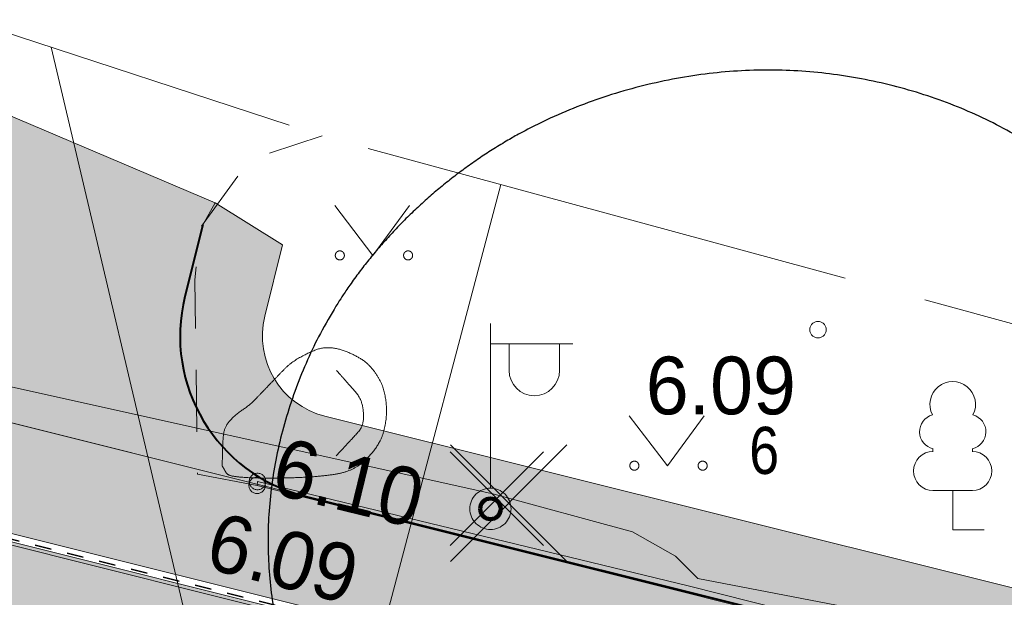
# Model space of a CAD drawing. Header units: metres. Extents: x 538891 to 1080079, y 6588829 to 13178720.
# Tile 565 of 656: x 539978.38 to 539990.33, y 6589309.51 to 6589316.51. Entities that reach past the tile are written whole.
import ezdxf

# ---------------------------------------------------------------- set-up
doc = ezdxf.new("R2010")
doc.units = ezdxf.units.M
doc.header["$LTSCALE"] = 0.4
for name, pattern in [('#9_VIA31', [1, 0.5, -0.5]), ('ASFBET', [3.125, 1.875, -1.25]), ('TOOPIIR', [17.5, 15, -2.5])]:
    doc.linetypes.add(name, pattern=pattern)
for name, color, linetype in [('DENDRO', 7, 'Continuous'), ('GEO', 7, 'Continuous'), ('KOLDE PST', 7, 'Continuous')]:
    doc.layers.add(name, color=color, linetype=linetype)
doc.styles.add('Arial Narrow', font='ARIALN.TTF')
doc.styles.add('HK Explorer Book', font='txt')
doc.linetypes.add('EP_KBL', pattern='A,0,[1,EP_KBL.shx,S=1,R=0,X=0,Y=-0.5],-18.999', length=18.999)
doc.linetypes.add('MP_KBL', pattern='A,0,[1,MP_KBL.shx,S=1,R=0,X=0,Y=-0.5],-18.999', length=18.999)
doc.linetypes.add('MP_OHL', pattern='A,0,[1,MP_OHL.shx,S=1,R=0,X=0,Y=-1.25],-79.9975', length=79.9975)

# ---------------------------------------------------------------- blocks, each defined once
blk = doc.blocks.new('#9_019061_PP_TL (2D)')
at = {"linetype": 'Continuous', "lineweight": 0, "true_color": 0xffdf7f}
blk.add_hatch(color=41, dxfattribs=at).paths.add_polyline_path([(540078.003, 6589286.742), (539977.647, 6589311.778), (539969.908, 6589313.555), (539852.414, 6589342.431), (539846.47, 6589343.924), (539792.574, 6589357.385), (539787.216, 6589358.722), (539640.499, 6589395.8), (539628.265, 6589398.679), (539563.853, 6589414.964), (539555.977, 6589416.819), (539478.729, 6589436.237), (539478.412, 6589434.976), (539555.642, 6589415.563), (539563.534, 6589413.704), (539630.826, 6589396.691), (539632.563, 6589396.291), (539640.055, 6589394.571), (539786.85, 6589357.474), (539792.259, 6589356.124), (539846.155, 6589342.663), (539852.104, 6589341.168), (539969.597, 6589312.292), (539977.344, 6589310.514), (540019.725, 6589299.941), (540032.932, 6589296.647), (540077.689, 6589285.481), (540077.696, 6589285.479)])
at = {"linetype": 'Continuous', "lineweight": 0, "true_color": 0xadadad}
h = blk.add_hatch(color=253, dxfattribs=at)
edge = h.paths.add_edge_path()
edge.add_line((539477.763, 6589431.943), (539486.257, 6589429.808))
edge.add_line((539486.257, 6589429.808), (539486.111, 6589429.226))
edge.add_line((539486.111, 6589429.226), (539487.565, 6589428.86))
edge.add_line((539487.565, 6589428.86), (539487.712, 6589429.442))
edge.add_line((539487.712, 6589429.442), (539555.659, 6589412.363))
edge.add_line((539555.659, 6589412.363), (539562.756, 6589410.649))
edge.add_line((539562.756, 6589410.649), (539566.807, 6589409.679))
edge.add_line((539566.807, 6589409.679), (539620.112, 6589396.202))
edge.add_arc((539619.597, 6589394.166), 2.1, -13.6535, 75.8113, ccw=False)
edge.add_line((539621.638, 6589393.67), (539620.716, 6589389.878))
edge.add_line((539620.716, 6589389.878), (539624.409, 6589388.981))
edge.add_line((539624.409, 6589388.981), (539625.313, 6589392.701))
edge.add_arc((539627.353, 6589392.205), 2.1, 75.8112, 166.3466, ccw=False)
edge.add_line((539627.868, 6589394.241), (539632.602, 6589393.044))
edge.add_line((539632.602, 6589393.044), (539643.072, 6589390.611))
edge.add_line((539643.072, 6589390.611), (539786.037, 6589354.482))
edge.add_line((539786.037, 6589354.482), (539792.301, 6589352.918))
edge.add_line((539792.301, 6589352.918), (539845.344, 6589339.67))
edge.add_line((539845.344, 6589339.67), (539851.412, 6589338.146))
edge.add_line((539851.412, 6589338.146), (539860.749, 6589335.851))
edge.add_line((539860.749, 6589335.851), (539968.699, 6589309.321))
edge.add_line((539968.699, 6589309.321), (539969.227, 6589309.197))
edge.add_line((539969.227, 6589309.197), (539974.974, 6589307.85))
edge.add_line((539974.974, 6589307.85), (539975.888, 6589307.636))
edge.add_line((539975.888, 6589307.636), (539978.942, 6589306.92))
edge.add_line((539978.942, 6589306.92), (540047.125, 6589289.911))
edge.add_arc((540046.617, 6589287.873), 2.1, -13.971, 75.9922, ccw=False)
edge.add_line((540048.655, 6589287.366), (540047.815, 6589283.99))
edge.add_line((540047.815, 6589283.99), (540051.503, 6589283.073))
edge.add_line((540051.503, 6589283.073), (540052.341, 6589286.444))
edge.add_arc((540054.379, 6589285.937), 2.1, 75.9922, 166.029, ccw=False)
edge.add_line((540054.887, 6589287.974), (540076.817, 6589282.503))
edge.add_line((540076.817, 6589282.503), (540083.44, 6589280.809))
edge.add_line((540083.44, 6589280.809), (540088.494, 6589279.535))
edge.add_arc((540094.458, 6589303.195), 24.4, 255.8537, 302.8232)
edge.add_line((540107.684, 6589282.691), (540136.951, 6589301.569))
edge.add_arc((540138.089, 6589299.804), 2.1, 48.2667, 122.8232, ccw=False)
edge.add_line((540139.487, 6589301.372), (540137.771, 6589305.668))
edge.add_line((540137.771, 6589305.668), (540106.057, 6589285.212))
edge.add_arc((540094.458, 6589303.195), 21.4, 255.8537, 302.8232, ccw=False)
edge.add_line((540089.227, 6589282.444), (540083.948, 6589283.775))
edge.add_line((540083.948, 6589283.775), (540077.664, 6589285.384))
edge.add_line((540077.664, 6589285.384), (540032.908, 6589296.55))
edge.add_line((540032.908, 6589296.55), (540019.7, 6589299.844))
edge.add_line((540019.7, 6589299.844), (539977.321, 6589310.417))
edge.add_line((539977.321, 6589310.417), (539969.574, 6589312.195))
edge.add_line((539969.574, 6589312.195), (539852.079, 6589341.071))
edge.add_line((539852.079, 6589341.071), (539846.13, 6589342.566))
edge.add_line((539846.13, 6589342.566), (539792.234, 6589356.027))
edge.add_line((539792.234, 6589356.027), (539786.826, 6589357.377))
edge.add_line((539786.826, 6589357.377), (539640.031, 6589394.474))
edge.add_line((539640.031, 6589394.474), (539632.54, 6589396.194))
edge.add_line((539632.54, 6589396.194), (539630.802, 6589396.594))
edge.add_line((539630.802, 6589396.594), (539563.511, 6589413.607))
edge.add_line((539563.511, 6589413.607), (539555.618, 6589415.466))
edge.add_line((539555.618, 6589415.466), (539478.485, 6589434.855))
edge.add_line((539478.485, 6589434.855), (539477.763, 6589431.943))
at = {"linetype": 'Continuous', "lineweight": 0, "true_color": 0xffdf7f}
h = blk.add_hatch(color=41, dxfattribs=at)
edge = h.paths.add_edge_path()
edge.add_line((539977.537, 6589315.654), (539976.63, 6589312.009))
edge.add_line((539976.63, 6589312.009), (539977.647, 6589311.778))
edge.add_line((539977.647, 6589311.778), (539981.839, 6589310.733))
edge.add_arc((539982.323, 6589312.673), 2, 166.029, 255.9922, ccw=False)
edge.add_line((539980.382, 6589313.156), (539980.598, 6589314.023))
edge.add_line((539980.598, 6589314.023), (539980.751, 6589314.289))
edge.add_line((539980.751, 6589314.289), (539977.537, 6589315.654))
at = {"color": 26, "linetype": 'Continuous', "lineweight": 9, "true_color": 0x7f1f00, "flags": 128}
for points in [[(539478.378, 6589434.84), (539555.609, 6589415.427), (539563.501, 6589413.568), (539630.793, 6589396.555), (539632.531, 6589396.155), (539640.022, 6589394.435), (539786.816, 6589357.338), (539792.225, 6589355.988), (539846.121, 6589342.527), (539852.07, 6589341.033), (539969.565, 6589312.156), (539977.312, 6589310.378), (540019.691, 6589299.806), (540032.898, 6589296.511), (540077.654, 6589285.345), (540083.938, 6589283.736), (540089.218, 6589282.406, 0.207862), (540106.079, 6589285.178), (540137.895, 6589305.701)], [(539478.412, 6589434.976), (539555.642, 6589415.563), (539563.534, 6589413.704), (539630.826, 6589396.691), (539632.563, 6589396.291), (539640.055, 6589394.571), (539786.85, 6589357.474), (539792.259, 6589356.124), (539846.155, 6589342.663), (539852.104, 6589341.168), (539969.597, 6589312.292), (539977.344, 6589310.514), (540019.725, 6589299.941), (540032.932, 6589296.647), (540077.689, 6589285.481), (540083.973, 6589283.872), (540089.252, 6589282.541, 0.207862), (540106.003, 6589285.296), (540137.819, 6589305.818)]]:
    blk.add_lwpolyline(points, format="xyb", dxfattribs=at)
at = {"color": 26, "linetype": '#9_VIA31', "lineweight": 35, "true_color": 0x7f1f00, "flags": 128}
blk.add_lwpolyline([(538967.148, 6589597.12), (538965.773, 6589591.531), (538963.436, 6589580.669, 0.090401), (538963.194, 6589573.008), (538965.83, 6589555.415, 0.276139), (538973.235, 6589546.397), (538977.322, 6589545.185), (538983.151, 6589543.647, 0.054191), (538991.031, 6589542.458), (538997.302, 6589542.197, -0.05419), (539002.245, 6589541.451), (539020.515, 6589536.63), (539037.121, 6589531.45, 0.091075), (539048.373, 6589530.086), (539075.144, 6589531.72, -0.076752), (539091.29, 6589530.226), (539160.926, 6589512.781), (539209.534, 6589500.512), (539288.549, 6589480.453, 0.019126), (539291.643, 6589479.792), (539316.116, 6589475.538), (539397.213, 6589455.141), (539432.331, 6589446.274), (539471.482, 6589436.614), (539478.395, 6589434.908), (539555.625, 6589415.495), (539563.518, 6589413.636), (539630.809, 6589396.623), (539632.547, 6589396.223), (539640.038, 6589394.503), (539786.833, 6589357.406), (539792.242, 6589356.056), (539846.138, 6589342.595), (539852.087, 6589341.1), (539969.581, 6589312.224), (539977.328, 6589310.446), (540019.708, 6589299.874), (540032.915, 6589296.579), (540077.671, 6589285.413), (540083.955, 6589283.804), (540089.235, 6589282.474, 0.207862), (540106.041, 6589285.237), (540137.857, 6589305.759)], format="xyb", dxfattribs=at)
at = {"color": 41, "linetype": 'Continuous', "lineweight": 9, "true_color": 0xffdf7f, "flags": 128}
blk.add_lwpolyline([(539640.055, 6589394.571), (539786.85, 6589357.474), (539792.259, 6589356.124), (539846.155, 6589342.663), (539852.104, 6589341.168), (539969.597, 6589312.292), (539977.344, 6589310.514), (540019.725, 6589299.941), (540032.932, 6589296.647), (540077.689, 6589285.481), (540077.696, 6589285.479), (540078.003, 6589286.742), (539977.647, 6589311.778), (539969.908, 6589313.555), (539852.414, 6589342.431), (539846.47, 6589343.924), (539792.574, 6589357.385), (539787.216, 6589358.722), (539640.499, 6589395.8)], dxfattribs=at)
at = {"color": 251, "linetype": 'Continuous', "lineweight": 9, "true_color": 0x5b5b5b, "flags": 128}
blk.add_lwpolyline([(540032.908, 6589296.55), (540019.7, 6589299.844), (539977.321, 6589310.417), (539969.574, 6589312.195), (539852.079, 6589341.071), (539846.13, 6589342.566), (539792.234, 6589356.027), (539786.826, 6589357.377), (539640.031, 6589394.474)], dxfattribs=at)
at = {"color": 41, "linetype": 'Continuous', "lineweight": 9, "true_color": 0xffdf7f, "flags": 128}
blk.add_lwpolyline([(539977.537, 6589315.654), (539976.63, 6589312.009), (539977.647, 6589311.778), (539981.839, 6589310.733, -0.414025), (539980.382, 6589313.156), (539980.598, 6589314.023), (539980.751, 6589314.289), (539977.537, 6589315.654)], format="xyb", close=True, dxfattribs=at)
at = {"color": 5, "linetype": 'Continuous', "lineweight": 40, "true_color": 0x0000ff, "flags": 128}
blk.add_lwpolyline([(539980.598, 6589314.023), (539980.382, 6589313.156, 0.414025), (539981.839, 6589310.733), (540020.039, 6589301.203, 0.462534), (540022.517, 6589302.979)], format="xyb", dxfattribs=at)
blk = doc.blocks.new('KOLDE PST TL')
at = {"color": 7}
blk.add_blockref('#9_019061_PP_TL (2D)', (0, 0), dxfattribs=at)
blk = doc.blocks.new('#13_Kolde pst HP -xref$0$likvideeritav')
at = {"color": 1, "linetype": 'Continuous', "lineweight": 25, "true_color": 0xff0000}
for p, q in [((0.707, -0.707), (-0.707, 0.707)), ((0.707, 0.707), (-0.707, -0.707))]:
    blk.add_line(p, q, dxfattribs=at)
blk = doc.blocks.new('#13_KOLDE TAIM (2D)')
at = {"linetype": 'Continuous', "lineweight": 0, "true_color": 0xc4f877}
h = blk.add_hatch(color=71, dxfattribs=at)
edge = h.paths.add_edge_path()
edge.add_line((539980.598, 6589314.023), (539980.382, 6589313.156))
edge.add_arc((539982.323, 6589312.673), 2, 166.029, 255.9922)
edge.add_line((539981.839, 6589310.733), (540020.039, 6589301.203))
edge.add_arc((540020.523, 6589303.143), 2, 255.9922, 355.2809)
edge.add_line((540022.517, 6589302.979), (540021.52, 6589303.061))
edge.add_arc((540020.523, 6589303.143), 1, 255.9922, 355.2809, ccw=False)
edge.add_line((540020.281, 6589302.173), (539982.081, 6589311.703))
edge.add_arc((539982.323, 6589312.673), 1, 166.029, 255.9922, ccw=False)
edge.add_line((539981.353, 6589312.915), (539981.568, 6589313.782))
edge.add_line((539981.568, 6589313.782), (539980.751, 6589314.289))
edge.add_line((539980.751, 6589314.289), (539980.598, 6589314.023))
at = {"color": 71, "linetype": 'Continuous', "lineweight": 5, "true_color": 0xc4f877, "flags": 128}
blk.add_lwpolyline([(539980.598, 6589314.023), (539980.382, 6589313.156, 0.414025), (539981.839, 6589310.733), (540020.039, 6589301.203, 0.462534), (540022.517, 6589302.979), (540021.52, 6589303.061, -0.462534), (540020.281, 6589302.173), (539982.081, 6589311.703, -0.414025), (539981.353, 6589312.915), (539981.568, 6589313.782), (539980.751, 6589314.289)], format="xyb", close=True, dxfattribs=at)
at = {"color": 1, "true_color": 0xff0000}
blk.add_blockref('#13_Kolde pst HP -xref$0$likvideeritav', (539984.31, 6589310.649), dxfattribs=at)
blk = doc.blocks.new('Kolde pst Taim')
at = {"color": 13, "true_color": 0xff4646}
blk.add_blockref('#13_KOLDE TAIM (2D)', (0, 0), dxfattribs=at)
blk = doc.blocks.new('#15_019061_PP_ELV-4-01_v01_Puhas$0$A$C2D7D09D12')
at = {"color": 1, "linetype": 'Continuous', "lineweight": 25, "true_color": 0xff0000}
for p, q in [((0.035, 0.035), (1.171, 1.171)), ((0.035, 1.171), (1.171, 0.035))]:
    blk.add_line(p, q, dxfattribs=at)
blk = doc.blocks.new('#15_Kolde pst ELV-3 (2D)')
at = {"color": 7}
blk.add_blockref('#15_019061_PP_ELV-4-01_v01_Puhas$0$A$C2D7D09D12', (539983.564, 6589310.099), dxfattribs=at)
blk = doc.blocks.new('Kolde pst EL')
at = {"color": 13, "true_color": 0xff4646}
blk.add_blockref('#15_Kolde pst ELV-3 (2D)', (0, 0), dxfattribs=at)
blk = doc.blocks.new('KIVISU')
at = {"color": 7, "linetype": 'Continuous', "lineweight": 9}
blk.add_open_spline([(-2.05, -1.07), (-2.04, -0.87), (-2.034, -0.47), (-1.995, -0.14), (-1.744, 0.155), (-1.381, 0.395), (-1.105, 0.683), (-0.736, 1.068), (-0.39, 1.425), (0.02, 1.657), (0.409, 1.811), (0.824, 1.76), (1.207, 1.596), (1.532, 1.378), (1.828, 0.953), (1.94, 0.497), (1.94, 0.024), (1.818, -0.466), (1.439, -0.957), (1.01, -1.228), (0.42, -1.323), (-0.239, -1.363), (-0.825, -1.375), (-1.335, -1.368), (-1.691, -1.343), (-1.92, -1.298), (-2.002, -1.153), (-2.05, -1.07)], degree=2, knots=[0, 0, 0, 0.037944, 0.075889, 0.113833, 0.151778, 0.189722, 0.227667, 0.265611, 0.303555, 0.3415, 0.379444, 0.417389, 0.455333, 0.493278, 0.531222, 0.569166, 0.607111, 0.645055, 0.683, 0.720944, 0.758888, 0.796833, 0.834777, 0.872722, 0.910666, 0.948611, 1, 1, 1], dxfattribs=at)
blk.add_open_spline([(0.73, 1.24), (0.846, 1.104), (1.084, 0.836), (1.358, 0.515), (1.403, -0.091), (1.111, -0.411), (0.851, -0.691), (0.72, -0.83)], degree=2, dxfattribs=at)
blk = doc.blocks.new('MEPOST')
at = {"color": 7, "linetype": 'Continuous', "lineweight": 9, "flags": 128}
blk.add_lwpolyline([(0.5, 0), (0.498, -0.049), (0.49, -0.098), (0.478, -0.145), (0.462, -0.191), (0.441, -0.236), (0.416, -0.278), (0.387, -0.317), (0.354, -0.354), (0.317, -0.387), (0.278, -0.416), (0.236, -0.441), (0.191, -0.462), (0.145, -0.478), (0.098, -0.49), (0.049, -0.498), (0, -0.5), (-0.049, -0.498), (-0.098, -0.49), (-0.145, -0.478), (-0.191, -0.462), (-0.236, -0.441), (-0.278, -0.416), (-0.317, -0.387), (-0.354, -0.354), (-0.387, -0.317), (-0.416, -0.278), (-0.441, -0.236), (-0.462, -0.191), (-0.478, -0.145), (-0.49, -0.098), (-0.498, -0.049), (-0.5, 0), (-0.498, 0.049), (-0.49, 0.098), (-0.478, 0.145), (-0.462, 0.191), (-0.441, 0.236), (-0.416, 0.278), (-0.387, 0.317), (-0.354, 0.354), (-0.317, 0.387), (-0.278, 0.416), (-0.236, 0.441), (-0.191, 0.462), (-0.145, 0.478), (-0.098, 0.49), (-0.049, 0.498), (0, 0.5), (0.049, 0.498), (0.098, 0.49), (0.145, 0.478), (0.191, 0.462), (0.236, 0.441), (0.278, 0.416), (0.317, 0.387), (0.354, 0.354), (0.387, 0.317), (0.416, 0.278), (0.441, 0.236), (0.462, 0.191), (0.478, 0.145), (0.49, 0.098), (0.498, 0.049)], close=True, dxfattribs=at)
at = {"color": 252, "linetype": 'Continuous', "lineweight": 120, "true_color": 0x888888, "flags": 128}
blk.add_lwpolyline([(-0.25, 0, 0.414214), (0, -0.25, 0.414214), (0.25, 0, 0.414214), (0, 0.25, 0.414214)], format="xyb", close=True, dxfattribs=at)
blk = doc.blocks.new('VAPOST')
at = {"color": 7, "linetype": 'Continuous', "lineweight": 9}
for p, q in [((0, 0.5), (0, 4.5)), ((0, 4), (2, 4)), ((0.453, 3.358), (0.453, 4)), ((1.679, 3.358), (1.679, 4))]:
    blk.add_line(p, q, dxfattribs=at)
blk.add_arc((1.066, 3.358), 0.613, 180, 0, dxfattribs=at)
blk = doc.blocks.new('LEHTP1')
at = {"color": 252, "linetype": 'Continuous', "lineweight": 9, "true_color": 0x888888}
for p, q in [((-0.48, 1.96), (-0.48, 1.9)), ((0.48, 1.96), (0.48, 1.9)), ((0.48, 0.95), (-0.48, 0.95)), ((0, 0), (0, 0.95)), ((0.76, 0), (0, 0))]:
    blk.add_line(p, q, dxfattribs=at)
for centre, radius, start, end in [((0, 3.04), 0.554, 332.5799, 207.4201), ((-0.38, 2.375), 0.425, 105.2441, 257.079), ((0.38, 2.375), 0.425, 282.921, 74.7559), ((-0.475, 1.425), 0.475, 90, 270), ((0.475, 1.425), 0.475, 270, 90)]:
    blk.add_arc(centre, radius, start, end, dxfattribs=at)
blk = doc.blocks.new('MURU')
at = {"color": 7, "linetype": 'Continuous', "lineweight": 9}
for p, q in [((-0.927, 1.213), (0, 0)), ((0, 0), (0.891, 1.213))]:
    blk.add_line(p, q, dxfattribs=at)
for points in [[(-0.908, 0.028), (-0.901, 0.057), (-0.859, 0.099), (-0.802, 0.114), (-0.745, 0.099), (-0.703, 0.057), (-0.688, 0), (-0.703, -0.057), (-0.745, -0.099), (-0.802, -0.114), (-0.859, -0.099), (-0.901, -0.057), (-0.916, 0), (-0.908, 0.028)], [(0.749, 0.028), (0.757, 0.057), (0.799, 0.099), (0.856, 0.114), (0.912, 0.099), (0.954, 0.057), (0.969, 0), (0.954, -0.057), (0.912, -0.099), (0.856, -0.114), (0.799, -0.099), (0.757, -0.057), (0.742, 0), (0.749, 0.028)]]:
    blk.add_open_spline(points, degree=2, dxfattribs=at)

msp = doc.modelspace()

# ---------------------------------------------------------------- linework, layer by layer
at = {"layer": 'DENDRO', "color": 5, "linetype": 'Continuous', "lineweight": 25, "true_color": 0x0000ff}
msp.add_open_spline([(539983.2428, 6589314.2683), (539984.3892, 6589315.3182), (539987.4539, 6589316.0929), (539990.4692, 6589315.3348), (539992.6272, 6589313.2471), (539993.3496, 6589310.3891), (539992.4429, 6589307.5267), (539990.15, 6589305.4268), (539987.0853, 6589304.6522), (539984.07, 6589305.4102), (539981.912, 6589307.498), (539981.1896, 6589310.3559), (539982.0963, 6589313.2184), (539983.2428, 6589314.2683)], degree=2, dxfattribs=at)
at = {"layer": 'GEO', "color": 8, "linetype": 'MP_OHL', "lineweight": 9, "true_color": 0x7d7d7d}
msp.add_line((539981.96, 6589302.605), (539978.7606, 6589316.1786), dxfattribs=at)
at = {"layer": 'GEO', "color": 8, "linetype": 'TOOPIIR', "lineweight": 9, "true_color": 0x7d7d7d, "flags": 128}
msp.add_lwpolyline([(540009.728, 6589274.9396), (540007.9291, 6589283.6289), (539999.961, 6589296.693), (539999.0028, 6589310.4914), (539982.048, 6589315.103), (539968.23, 6589319.624), (539923.0062, 6589331.3898), (539909.1598, 6589323.7597), (539879.4137, 6589305.7855), (539866.718, 6589299.632), (539825.489, 6589273.6106), (539801.0362, 6589257.5566), (539784.2601, 6589247.5892), (539791.917, 6589237.292), (539811.1602, 6589201.8497), (539830.4327, 6589165.9875), (539829.9209, 6589164.7033), (539851.006, 6589125.569), (539858.994, 6589114.02), (539868.46, 6589099.0162), (539872.4814, 6589092.3517), (539891.371, 6589065.8965), (539936.7409, 6588993.1706), (540012.911, 6589042.2881), (540056.8358, 6589068.4128), (540079.5427, 6589082.4151), (540055.254, 6589125.2135), (540035.056, 6589162.5293), (540031.7637, 6589169.1877), (540025.659, 6589166.0347), (540017.2916, 6589182.4141), (540021.5537, 6589185.0254), (540011.9445, 6589204.4642), (539991.9088, 6589243.8962), (540003.1152, 6589249.6375), (540014.0907, 6589246.6002), (540015.6053, 6589252.8138), (540016.6856, 6589258.0436), (540013.746, 6589258.7749), (540014.554, 6589261.666), (540015.7891, 6589267.0477), (540013.1293, 6589268.0319), (540010.9042, 6589270.1926)], close=True, dxfattribs=at)
at = {"layer": 'GEO', "color": 8, "linetype": 'MP_KBL', "lineweight": 9, "true_color": 0x7d7d7d, "flags": 128}
msp.add_lwpolyline([(539915.5066, 6589327.2572), (539916.0137, 6589327.1327), (539916.3059, 6589327.4391), (539916.3696, 6589327.0608), (539924.6243, 6589324.9448), (539924.879, 6589325.31), (539924.9148, 6589324.9092), (539933.8158, 6589322.7326), (539934.0197, 6589322.987), (539934.1085, 6589322.657), (539942.164, 6589320.6878), (539942.4607, 6589321.0118), (539942.5589, 6589320.6469), (539953.176, 6589318.009), (539953.644, 6589318.2668), (539953.768, 6589317.785), (539962.345, 6589315.292), (539966.933, 6589314.874), (539967.0687, 6589314.9425), (539967.485, 6589314.685), (539968.943, 6589314.334), (539969.108, 6589314.378), (539977.703, 6589312.185), (539984.117, 6589310.762), (539985.8157, 6589310.2981), (539986.336, 6589310.006), (539986.608, 6589309.734), (539993.526, 6589308.402), (539999.2458, 6589306.9919)], dxfattribs=at)
at = {"layer": 'GEO', "color": 8, "linetype": 'ASFBET', "lineweight": 9, "true_color": 0x7d7d7d, "flags": 128}
msp.add_lwpolyline([(539981.258, 6589310.864), (539980.535, 6589311.001), (539980.504, 6589313.358), (539980.569, 6589313.99), (539981.168, 6589314.814), (539982.048, 6589315.103)], dxfattribs=at)
at = {"layer": 'GEO', "color": 8, "linetype": 'EP_KBL', "lineweight": 9, "true_color": 0x7d7d7d, "flags": 128}
msp.add_lwpolyline([(540022.7938, 6589175.3608), (540017.5342, 6589185.4471), (540012.5527, 6589191.4082), (539999.7646, 6589218.4337), (539993.5849, 6589230.1782), (539970.3755, 6589272.2983), (539967.86, 6589277.7347), (539966.5472, 6589286.1989), (539963.6327, 6589307.4399), (539963.317, 6589311.4246), (539967.9602, 6589310.4293), (539979.7502, 6589307.9121), (539982.2705, 6589307.1612), (539984.2164, 6589314.5132)], dxfattribs=at)
at = {"layer": 'GEO', "color": 8, "linetype": 'Continuous', "lineweight": 9, "true_color": 0x7d7d7d, "flags": 128}
for points in [[(539988.165, 6589312.752), (539988.1645, 6589312.7422), (539988.1631, 6589312.7325), (539988.1607, 6589312.723), (539988.1574, 6589312.7137), (539988.1532, 6589312.7049), (539988.1481, 6589312.6964), (539988.1423, 6589312.6886), (539988.1357, 6589312.6813), (539988.1284, 6589312.6747), (539988.1206, 6589312.6689), (539988.1121, 6589312.6638), (539988.1033, 6589312.6596), (539988.094, 6589312.6563), (539988.0845, 6589312.6539), (539988.0748, 6589312.6525), (539988.065, 6589312.652), (539988.0552, 6589312.6525), (539988.0455, 6589312.6539), (539988.036, 6589312.6563), (539988.0267, 6589312.6596), (539988.0179, 6589312.6638), (539988.0094, 6589312.6689), (539988.0016, 6589312.6747), (539987.9943, 6589312.6813), (539987.9877, 6589312.6886), (539987.9819, 6589312.6964), (539987.9768, 6589312.7049), (539987.9726, 6589312.7137), (539987.9693, 6589312.723), (539987.9669, 6589312.7325), (539987.9655, 6589312.7422), (539987.965, 6589312.752), (539987.9655, 6589312.7618), (539987.9669, 6589312.7715), (539987.9693, 6589312.781), (539987.9726, 6589312.7903), (539987.9768, 6589312.7991), (539987.9819, 6589312.8076), (539987.9877, 6589312.8154), (539987.9943, 6589312.8227), (539988.0016, 6589312.8293), (539988.0094, 6589312.8351), (539988.0179, 6589312.8402), (539988.0267, 6589312.8444), (539988.036, 6589312.8477), (539988.0455, 6589312.8501), (539988.0552, 6589312.8515), (539988.065, 6589312.852), (539988.0748, 6589312.8515), (539988.0845, 6589312.8501), (539988.094, 6589312.8477), (539988.1033, 6589312.8444), (539988.1121, 6589312.8402), (539988.1206, 6589312.8351), (539988.1284, 6589312.8293), (539988.1357, 6589312.8227), (539988.1423, 6589312.8154), (539988.1481, 6589312.8076), (539988.1532, 6589312.7991), (539988.1574, 6589312.7903), (539988.1607, 6589312.781), (539988.1631, 6589312.7715), (539988.1645, 6589312.7618)], [(539981.363, 6589310.911), (539981.3625, 6589310.9012), (539981.3611, 6589310.8915), (539981.3587, 6589310.882), (539981.3554, 6589310.8727), (539981.3512, 6589310.8639), (539981.3461, 6589310.8554), (539981.3403, 6589310.8476), (539981.3337, 6589310.8403), (539981.3264, 6589310.8337), (539981.3186, 6589310.8279), (539981.3101, 6589310.8228), (539981.3013, 6589310.8186), (539981.292, 6589310.8153), (539981.2825, 6589310.8129), (539981.2728, 6589310.8115), (539981.263, 6589310.811), (539981.2532, 6589310.8115), (539981.2435, 6589310.8129), (539981.234, 6589310.8153), (539981.2247, 6589310.8186), (539981.2159, 6589310.8228), (539981.2074, 6589310.8279), (539981.1996, 6589310.8337), (539981.1923, 6589310.8403), (539981.1857, 6589310.8476), (539981.1799, 6589310.8554), (539981.1748, 6589310.8639), (539981.1706, 6589310.8727), (539981.1673, 6589310.882), (539981.1649, 6589310.8915), (539981.1635, 6589310.9012), (539981.163, 6589310.911), (539981.1635, 6589310.9208), (539981.1649, 6589310.9305), (539981.1673, 6589310.94), (539981.1706, 6589310.9493), (539981.1748, 6589310.9581), (539981.1799, 6589310.9666), (539981.1857, 6589310.9744), (539981.1923, 6589310.9817), (539981.1996, 6589310.9883), (539981.2074, 6589310.9941), (539981.2159, 6589310.9992), (539981.2247, 6589311.0034), (539981.234, 6589311.0067), (539981.2435, 6589311.0091), (539981.2532, 6589311.0105), (539981.263, 6589311.011), (539981.2728, 6589311.0105), (539981.2825, 6589311.0091), (539981.292, 6589311.0067), (539981.3013, 6589311.0034), (539981.3101, 6589310.9992), (539981.3186, 6589310.9941), (539981.3264, 6589310.9883), (539981.3337, 6589310.9817), (539981.3403, 6589310.9744), (539981.3461, 6589310.9666), (539981.3512, 6589310.9581), (539981.3554, 6589310.9493), (539981.3587, 6589310.94), (539981.3611, 6589310.9305), (539981.3625, 6589310.9208)], [(539981.358, 6589310.864), (539981.3575, 6589310.8542), (539981.3561, 6589310.8445), (539981.3537, 6589310.835), (539981.3504, 6589310.8257), (539981.3462, 6589310.8169), (539981.3411, 6589310.8084), (539981.3353, 6589310.8006), (539981.3287, 6589310.7933), (539981.3214, 6589310.7867), (539981.3136, 6589310.7809), (539981.3051, 6589310.7758), (539981.2963, 6589310.7716), (539981.287, 6589310.7683), (539981.2775, 6589310.7659), (539981.2678, 6589310.7645), (539981.258, 6589310.764), (539981.2482, 6589310.7645), (539981.2385, 6589310.7659), (539981.229, 6589310.7683), (539981.2197, 6589310.7716), (539981.2109, 6589310.7758), (539981.2024, 6589310.7809), (539981.1946, 6589310.7867), (539981.1873, 6589310.7933), (539981.1807, 6589310.8006), (539981.1749, 6589310.8084), (539981.1698, 6589310.8169), (539981.1656, 6589310.8257), (539981.1623, 6589310.835), (539981.1599, 6589310.8445), (539981.1585, 6589310.8542), (539981.158, 6589310.864), (539981.1585, 6589310.8738), (539981.1599, 6589310.8835), (539981.1623, 6589310.893), (539981.1656, 6589310.9023), (539981.1698, 6589310.9111), (539981.1749, 6589310.9196), (539981.1807, 6589310.9274), (539981.1873, 6589310.9347), (539981.1946, 6589310.9413), (539981.2024, 6589310.9471), (539981.2109, 6589310.9522), (539981.2197, 6589310.9564), (539981.229, 6589310.9597), (539981.2385, 6589310.9621), (539981.2482, 6589310.9635), (539981.258, 6589310.964), (539981.2678, 6589310.9635), (539981.2775, 6589310.9621), (539981.287, 6589310.9597), (539981.2963, 6589310.9564), (539981.3051, 6589310.9522), (539981.3136, 6589310.9471), (539981.3214, 6589310.9413), (539981.3287, 6589310.9347), (539981.3353, 6589310.9274), (539981.3411, 6589310.9196), (539981.3462, 6589310.9111), (539981.3504, 6589310.9023), (539981.3537, 6589310.893), (539981.3561, 6589310.8835), (539981.3575, 6589310.8738)]]:
    msp.add_lwpolyline(points, close=True, dxfattribs=at)
msp.add_lwpolyline([(539999.2922, 6589306.3243), (539986.471, 6589309.559), (539981.258, 6589310.864), (539981.263, 6589310.911), (539986.491, 6589309.645), (539999.2859, 6589306.4149)], dxfattribs=at)

# ---------------------------------------------------------------- block references
at = {"layer": 'GEO', "color": 8, "true_color": 0x7d7d7d, "xscale": 0.5, "yscale": 0.5, "zscale": 0.5}
for name, p in [('MURU', (539982.6628, 6589313.6533)), ('VAPOST', (539984.09, 6589310.579)), ('KIVISU', (539981.858, 6589311.638)), ('LEHTP1', (539989.6997, 6589310.3258)), ('MURU', (539986.2372, 6589311.1024)), ('MEPOST', (539984.09, 6589310.579))]:
    msp.add_blockref(name, p, dxfattribs=at)
at = {"layer": 'KOLDE PST', "color": 7}
for name in ['KOLDE PST TL', 'Kolde pst Taim', 'Kolde pst EL']:
    msp.add_blockref(name, (0, 0), dxfattribs=at)

# ---------------------------------------------------------------- texts
at = {"layer": 'DENDRO', "color": 250, "true_color": 0x333333, "insert": (539987.2303, 6589311.5736), "char_height": 0.5708, "attachment_point": 1, "line_spacing_factor": 2.63829, "style": 'Arial Narrow'}
msp.add_mtext('6', dxfattribs=at)
at = {"layer": 'GEO', "color": 8, "true_color": 0x7d7d7d, "insert": (539985.7148, 6589311.7156), "char_height": 0.7, "attachment_point": 7, "line_spacing_factor": 0.25, "style": 'HK Explorer Book'}
msp.add_mtext(' 6.09', dxfattribs=at)
at = {"layer": 'GEO', "color": 8, "true_color": 0x7d7d7d, "char_height": 0.7, "attachment_point": 7, "line_spacing_factor": 0.25, "style": 'HK Explorer Book'}
for s, insert, rotation in [(' 6.10', (539981.1442, 6589310.8262), 346.30333), (' 6.09', (539980.3485, 6589309.9232), 345.6818)]:
    msp.add_mtext(s, dxfattribs=dict(at, insert=insert, rotation=rotation))

doc.saveas('drawing.dxf')
